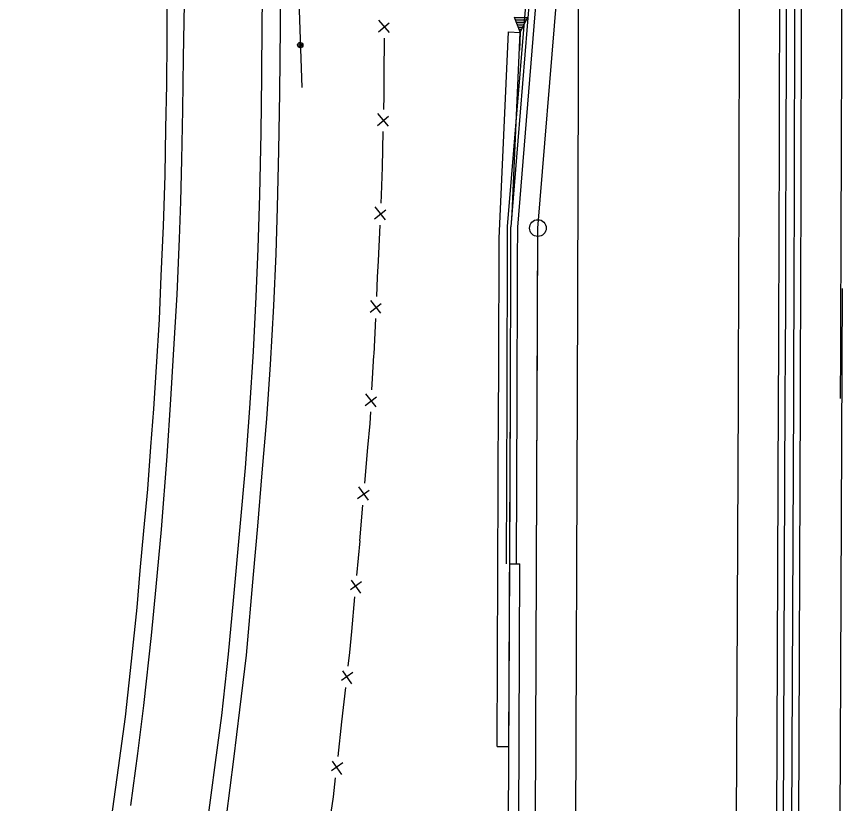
# Model space of a CAD drawing. Extents: x 588843 to 2552415, y 180129 to 269402.
# Drawn here: x 593790.3 to 594036.6, y 187697.8 to 187932.5 of the extents above; entities that cross this region are included whole.
import ezdxf

# ---------------------------------------------------------------- set-up
doc = ezdxf.new("R2010")
doc.units = 0
for name, color, linetype in [('E_BMGRD_P', 7, 'Continuous'), ('E_FEN_P', 7, 'Continuous'), ('E_RDWY', 7, 'Continuous'), ('E_RDWY_Gravel', 7, 'Continuous'), ('P_ALI_100', 7, 'Continuous'), ('P_ALI_50_TPI', 7, 'Continuous'), ('P_BMGRD', 7, 'Continuous'), ('P_RDWY_BarrierConc', 7, 'Continuous'), ('P_RDWY_C_and_G', 7, 'Continuous'), ('P_RDWY_C_and_GBack', 7, 'Continuous'), ('P_RDWY_C_and_GFace', 7, 'Continuous'), ('P_RDWY_PavtEdge', 7, 'Continuous'), ('P_RDWY_ShldAgg', 7, 'Continuous'), ('P_RDWY_ShldPaved', 7, 'Continuous')]:
    doc.layers.add(name, color=color, linetype=linetype)

msp = doc.modelspace()

# ---------------------------------------------------------------- linework, layer by layer
at = {"layer": 'E_BMGRD_P'}
msp.add_lwpolyline([(593899.08, 188251.74), (593888, 188245.38), (593879.44, 188238.02), (593876.12, 188235.21), (593871.77, 188230.05), (593869.39, 188226.57), (593865.68, 188219.81), (593862.47, 188212.34), (593860.43, 188206.34), (593859.19, 188199.65), (593858.32, 188194.36), (593858.03, 188188.49), (593858.72, 188175.99), (593860.94, 188151.2), (593863.44, 188120.2), (593866.14, 188082.64), (593870.63, 188026.47), (593873.72, 187957.61), (593875.31, 187911.35)], dxfattribs=at)
for centre, major_axis in [((593874.87, 187923.94), (0.751, 0.278)), ((593874.88, 187923.94), (0.378, 0.14))]:
    msp.add_ellipse(centre, major_axis=major_axis, ratio=0.999998, dxfattribs=at)
at = {"layer": 'E_FEN_P'}
for p, q in [((593898.26, 187927.86), (593901.44, 187930.63)), ((593901.49, 187927.67), (593898.28, 187931.4)), ((593897.94, 187900), (593901.17, 187902.71)), ((593901.16, 187899.75), (593898.03, 187903.54)), ((593900.28, 187871.83), (593897.23, 187875.7)), ((593897.06, 187872.16), (593900.35, 187874.8)), ((593895.72, 187844.29), (593899.01, 187846.94)), ((593898.94, 187843.97), (593895.88, 187847.83)), ((593894.26, 187816.45), (593897.58, 187819.06)), ((593897.48, 187816.1), (593894.47, 187819.99)), ((593895.19, 187788.26), (593892.3, 187792.23)), ((593891.99, 187788.71), (593895.38, 187791.21)), ((593890.08, 187764.37), (593892.87, 187760.48)), ((593893.19, 187763.91), (593889.88, 187761.49)), ((593887.46, 187737.37), (593890.18, 187733.43)), ((593890.57, 187736.85), (593887.2, 187734.5)), ((593884.42, 187710.39), (593887.14, 187706.45)), ((593887.53, 187709.87), (593884.17, 187707.52))]:
    msp.add_line(p, q, dxfattribs=at)
for points in [[(593899.93, 187915.39), (593899.99, 187926.04)], [(593899.8, 187904.74), (593899.9, 187908.81), (593899.93, 187915.39)], [(593899.36, 187887.5), (593899.63, 187898.15)], [(593899.03, 187876.86), (593899.14, 187879.23), (593899.36, 187887.5)], [(593898.19, 187859.63), (593898.71, 187870.27)], [(593897.68, 187848.99), (593897.95, 187854.73), (593898.19, 187859.63)], [(593896.88, 187831.77), (593897.37, 187842.41)], [(593896.27, 187821.13), (593896.86, 187831.41), (593896.88, 187831.77)], [(593895.07, 187803.93), (593895.7, 187811.06), (593895.9, 187814.55)], [(593894.14, 187793.32), (593895.07, 187803.93)], [(593892.63, 187776.14), (593893.56, 187786.75)], [(593892.63, 187776.14), (593891.67, 187765.82)], [(593891.08, 187759.43), (593890.12, 187749.11)], [(593890.12, 187749.11), (593889.53, 187742.8), (593889.08, 187738.79)], [(593888.37, 187732.42), (593887.21, 187722.11)], [(593887.21, 187722.11), (593886.05, 187711.81)], [(593885.33, 187705.43), (593884.69, 187699.82), (593884.04, 187695.15)]]:
    msp.add_lwpolyline(points, dxfattribs=at)
at = {"layer": 'E_RDWY'}
for points in [[(593833.53, 187779.53), (593835.22, 187801.32), (593836.3, 187818.31), (593837.06, 187831.56), (593838.12, 187849.58), (593838.89, 187866.18), (593839.22, 187877.27), (593839.52, 187889.78), (593839.86, 187904.61), (593840.1, 187920.14), (593840.37, 187936.36), (593840.29, 187952.84), (593840.09, 187970.55), (593839.86, 187982.58), (593839.53, 187994.35), (593838.86, 188011.48), (593838.18, 188024.72), (593837.48, 188035.39), (593834.93, 188052.04), (593832.27, 188068.93), (593829.74, 188085.15), (593827.04, 188102.68)], [(593856.97, 187780.32), (593858.57, 187797.89), (593859.86, 187815.68), (593860.96, 187832.53), (593861.7, 187848.9), (593862.32, 187863.29), (593862.85, 187879.33), (593863.18, 187897.81), (593863.43, 187914.6), (593863.49, 187930.4), (593863.7, 187944.31), (593863.58, 187960.02), (593863.47, 187975.75), (593863.2, 187988.78), (593862.82, 188003.92), (593862.3, 188017.83), (593861.59, 188033.16), (593860.48, 188049.65), (593859.26, 188065.88), (593857.67, 188083.84), (593857.27, 188096.93)], [(593824.3, 187697.17), (593826.43, 187712.7), (593828.23, 187726.99), (593830.47, 187747.88), (593831.95, 187762.42), (593833.53, 187779.53)], [(593847.03, 187690.52), (593849.64, 187710), (593851.44, 187724.05), (593853.46, 187742.3), (593855.01, 187758.3), (593856.97, 187780.32)]]:
    msp.add_lwpolyline(points, dxfattribs=at)
at = {"layer": 'E_RDWY_Gravel'}
for points in [[(593862.19, 187780.51), (593863.5, 187796.38), (593864.9, 187812.49), (593866.03, 187828.75), (593867.04, 187846.23), (593867.66, 187861.67), (593868.12, 187875.49), (593868.46, 187892.56), (593868.74, 187909.73), (593868.94, 187929.35), (593868.9, 187944.54), (593868.76, 187960.28), (593868.61, 187977.94), (593869.13, 187998.59), (593869.29, 188016.82), (593868.17, 188037.81), (593867.05, 188055.77), (593865.63, 188072.88), (593864.15, 188094.11), (593862.78, 188111.37)], [(593828.21, 187779.09), (593829.37, 187791.54), (593830.36, 187804.18), (593831.16, 187815.45), (593832.02, 187827.96), (593832.87, 187842.08), (593833.42, 187855.16), (593834.07, 187869.98), (593834.6, 187885.15), (593834.82, 187899.15), (593835.1, 187912.13), (593835.17, 187925.62), (593835.15, 187941.38), (593835.2, 187954.66), (593835.01, 187968.52), (593834.66, 187980.62), (593834.25, 187992.78), (593833.74, 188004.5), (593833.13, 188019.26), (593832.41, 188030.65), (593831.61, 188037.12), (593830.35, 188045.57)], [(593790.25, 187537.56), (593792.09, 187544.74), (593795.24, 187559.76), (593798.5, 187575.25), (593802.06, 187594.02), (593804.77, 187608.49), (593807.7, 187624.57), (593810.03, 187638.43), (593812.45, 187652.8), (593814.86, 187668.18), (593817.25, 187683.78), (593818.95, 187696.22), (593820.71, 187708.47), (593822.76, 187723.67), (593824.52, 187740.26), (593826.2, 187756.26), (593827.1, 187767.25), (593828.21, 187779.09)], [(593852.92, 187693.94), (593855.1, 187711.04), (593856.86, 187725.68), (593858.8, 187742.01), (593860.97, 187766.08), (593862.19, 187780.51)]]:
    msp.add_lwpolyline(points, dxfattribs=at)
at = {"layer": 'P_ALI_100'}
msp.add_line((593943.33, 187269.39), (593945.75, 187869.39), dxfattribs=at)
at = {"layer": 'P_ALI_50_TPI'}
msp.add_circle((593945.75, 187869.39), 2.5, dxfattribs=at)
at = {"layer": 'P_BMGRD'}
for p, q in [((593938.69, 187932.3), (593940.47, 187927.72)), ((593938.69, 187932.3), (593942.64, 187932.13)), ((593938.89, 187931.79), (593942.4, 187931.64)), ((593940.47, 187927.72), (593942.64, 187932.13)), ((593939.09, 187931.28), (593942.16, 187931.14)), ((593939.29, 187930.77), (593941.91, 187930.65)), ((593939.48, 187930.26), (593941.68, 187930.16)), ((593939.68, 187929.76), (593941.43, 187929.68)), ((593938.06, 187873.74), (593940.47, 187927.71)), ((593939.88, 187929.25), (593941.19, 187929.19)), ((593940.08, 187928.73), (593940.95, 187928.7)), ((593940.47, 187927.71), (593940.24, 187922.45)), ((593940.27, 187928.23), (593940.71, 187928.21)), ((593937.73, 187869.73), (593938.05, 187873.72))]:
    msp.add_line(p, q, dxfattribs=at)
msp.add_lwpolyline([(593937.13, 187714.8), (593937.54, 187818.92)], dxfattribs=at)
for centre, radius, start, end in [((593937.06, 187873.8), 1, 355.3153, 356.6194), ((536719.48, 188049.55), 57218.53, 359.769059, 359.81994)]:
    msp.add_arc(centre, radius, start, end, dxfattribs=at)
at = {"layer": 'P_RDWY_BarrierConc'}
for p, q in [((594012.05, 186455.23), (594017.54, 187818.59)), ((594014.05, 186455.22), (594019.54, 187818.59)), ((594016.55, 186455.21), (594022.04, 187818.58)), ((594018.55, 186455.2), (594024.04, 187818.57))]:
    msp.add_line(p, q, dxfattribs=at)
for radius in [57298.53, 57300.53, 57303.03, 57305.03]:
    msp.add_arc((536719.48, 188049.55), radius, 359.769059, 0.6479963, dxfattribs=at)
at = {"layer": 'P_RDWY_C_and_G'}
for p, q in [((593939.73, 187869.64), (593947.95, 187970.05)), ((593939.34, 187769.23), (593939.54, 187818.91))]:
    msp.add_line(p, q, dxfattribs=at)
msp.add_arc((536719.48, 188049.55), 57220.53, 359.769059, 359.819861, dxfattribs=at)
at = {"layer": 'P_RDWY_C_and_GBack'}
for p, q in [((593936.73, 187869.81), (593944.96, 187970.21)), ((593936.34, 187769.24), (593936.54, 187818.92))]:
    msp.add_line(p, q, dxfattribs=at)
msp.add_arc((536719.48, 188049.55), 57217.53, 359.769059, 359.81994, dxfattribs=at)
at = {"layer": 'P_RDWY_C_and_GFace'}
for p, q in [((593937.73, 187869.73), (593945.95, 187970.13)), ((593937.34, 187769.24), (593937.54, 187818.92))]:
    msp.add_line(p, q, dxfattribs=at)
msp.add_arc((536719.48, 188049.55), 57218.53, 359.769059, 359.81994, dxfattribs=at)
at = {"layer": 'P_RDWY_PavtEdge'}
for p, q in [((593945.73, 187869.39), (593955.98, 187994.56)), ((593936.98, 187927.92), (593940.47, 187927.71)), ((594031.1, 186488.04), (594036.59, 187851.41)), ((593933.63, 187714.82), (593934.04, 187818.93)), ((593943.33, 187269.39), (593945.54, 187818.89)), ((593952.73, 186624.12), (593957.54, 187818.84)), ((594000.05, 186455.27), (594005.54, 187818.64)), ((593933.63, 187714.82), (593937.13, 187714.8))]:
    msp.add_line(p, q, dxfattribs=at)
msp.add_lwpolyline([(593934.22, 187866.24), (593936.98, 187927.92)], dxfattribs=at)
for radius, end in [(57286.53, 0.647996), (57317.03, 0.6479963), (57238.53, 359.969612), (57226.53, 359.819625), (57215.03, 359.816433)]:
    msp.add_arc((536719.48, 188049.55), radius, 359.769059, end, dxfattribs=at)
at = {"layer": 'P_RDWY_ShldAgg'}
msp.add_line((593935.33, 187269.43), (593937.34, 187769.24), dxfattribs=at)
at = {"layer": 'P_RDWY_ShldPaved'}
for p in [(593937.34, 187769.24), (593938.33, 187269.42)]:
    msp.add_line(p, (593940.34, 187769.23), dxfattribs=at)

doc.saveas('drawing.dxf')
